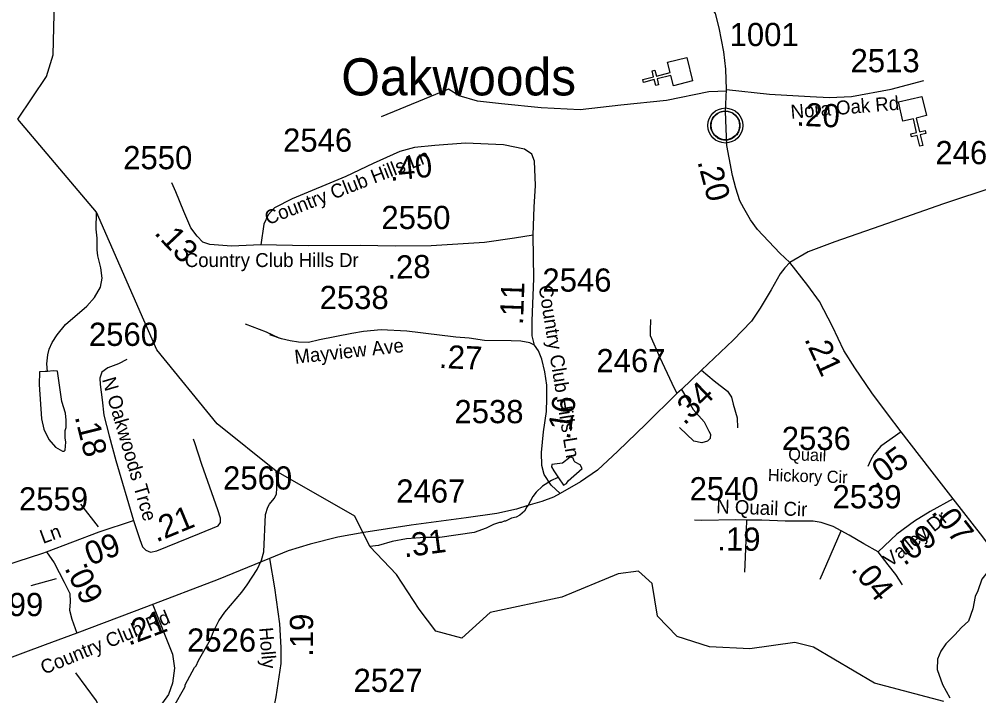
# Model space of a CAD drawing. Extents: x 1248224 to 1454986, y 825081 to 985870.
# Drawn here: x 1365485 to 1370650, y 865144 to 868789 of the extents above; entities that cross this region are included whole.
import ezdxf

# ---------------------------------------------------------------- set-up
doc = ezdxf.new("R2010")
doc.units = 0
for name, color, linetype in [('Exist Civil Demographics Community CELL', 7, 'Continuous'), ('Exist Civil Demographics Community Label', 7, 'Continuous'), ('Exist Cultural Church CELL', 7, 'Continuous'), ('Exist Hydrographic Misc Water Feature', 7, 'Continuous'), ('Exist Road Non-System Type 51', 7, 'Continuous'), ('Exist Road Secondary Mileage Hundredths English Label', 7, 'Continuous'), ('Exist Road Secondary Type 41 Attributed', 7, 'Continuous'), ('Exist Road Secondary Type 51 Attributed', 7, 'Continuous'), ('Exist Road Secondary Type 51 Label', 7, 'Continuous'), ('Exist Road Secondary Type 51 Number Label', 7, 'Continuous')]:
    doc.layers.add(name, color=color, linetype=linetype)

msp = doc.modelspace()

# ---------------------------------------------------------------- linework, layer by layer
at = {"layer": 'Exist Civil Demographics Community CELL'}
msp.add_lwpolyline([(1369208.3, 868228.8), (1369209.3, 868234.4), (1369211.1, 868240.9), (1369214, 868248.1), (1369217, 868253.9), (1369220.3, 868259.6), (1369224.1, 868264.7), (1369228, 868269.1), (1369232.6, 868273.7), (1369238.1, 868278.3), (1369243.6, 868281.9), (1369248.4, 868284.8), (1369253.5, 868287.3), (1369259, 868289.6), (1369264.6, 868291.4), (1369268.9, 868292.5), (1369273.8, 868293.3), (1369277.9, 868294), (1369284.3, 868294.3), (1369288.7, 868294.2), (1369294.4, 868293.9), (1369299.3, 868293.2), (1369304.2, 868292.2), (1369309.2, 868290.8), (1369314.3, 868288.8), (1369321, 868285.9), (1369327.3, 868282.4), (1369332.3, 868278.9), (1369337.5, 868274.8), (1369340.8, 868271.7), (1369344.9, 868267.3), (1369348.8, 868262.6), (1369351.9, 868258), (1369355, 868253), (1369357.4, 868247.9), (1369359.5, 868242.9), (1369361, 868237.8), (1369362.3, 868233.3), (1369363.4, 868227.2), (1369364.1, 868222.5), (1369364.3, 868216.5), (1369364.1, 868210.7), (1369363.6, 868205), (1369362.6, 868199.6), (1369361, 868193.4), (1369359.1, 868187.5), (1369356.8, 868182.5), (1369353.6, 868176.5), (1369350.4, 868171.2), (1369346.9, 868166.5), (1369342.7, 868161.7), (1369337.4, 868156.8), (1369332.4, 868152.6), (1369327.4, 868149.2), (1369323, 868146.7), (1369316.2, 868143.5), (1369309.1, 868140.7), (1369303.1, 868139.3), (1369296.5, 868138), (1369292.1, 868137.5), (1369287.6, 868137.2), (1369282, 868137.2), (1369277.7, 868137.7), (1369272.1, 868138.4), (1369266.2, 868139.7), (1369261.6, 868141), (1369256.4, 868142.9), (1369251.8, 868144.9), (1369247.9, 868147.1), (1369241.1, 868151.2), (1369235.5, 868155.5), (1369230.6, 868159.9), (1369226.2, 868164.8), (1369223, 868168.8), (1369220, 868172.9), (1369215.9, 868180), (1369214.2, 868183.6), (1369212.5, 868187.6), (1369209.9, 868195.8), (1369208.3, 868202.8), (1369207.7, 868208), (1369207.3, 868214.3), (1369207.3, 868219), (1369207.8, 868225.5)], close=True, dxfattribs=at)
for centre, radius in [((1369286, 868216.3), 94.3), ((1369285.7, 868216.6), 76.7)]:
    msp.add_circle(centre, radius, dxfattribs=at)
at = {"layer": 'Exist Cultural Church CELL'}
for points in [[(1369006.4, 868430.6), (1368992.4, 868485.8), (1368918.6, 868467.2), (1368926.3, 868436.2), (1368910.9, 868432.3), (1368903.1, 868463.4), (1368844.7, 868448.7), (1368840.8, 868464.2), (1368899.2, 868478.9), (1368891.4, 868509.9), (1368906.9, 868513.8), (1368914.6, 868482.8), (1368988.5, 868501.3), (1368974.6, 868557.3), (1369077.8, 868583.2), (1369109.6, 868456.5)], [(1370368.7, 868269.5), (1370313.3, 868256.3), (1370330.9, 868182.2), (1370362, 868189.6), (1370365.7, 868174), (1370334.5, 868166.6), (1370348.4, 868108.1), (1370332.8, 868104.4), (1370318.9, 868163), (1370287.8, 868155.6), (1370284.1, 868171.1), (1370315.3, 868178.5), (1370297.7, 868252.6), (1370241.6, 868239.4), (1370217, 868343), (1370344.1, 868373.1)]]:
    msp.add_lwpolyline(points, close=True, dxfattribs=at)
at = {"layer": 'Exist Hydrographic Misc Water Feature'}
for points in [[(1365477.5, 868250.1), (1365632.4, 868480.1), (1365668.5, 868597.5), (1365674.5, 868889.5), (1365665.7, 869004.6), (1365253.5, 869439.7), (1365040.4, 869627.8), (1364895.5, 869863.7), (1364921.4, 870280.2), (1365032.4, 870379.8), (1365031.4, 870727.7), (1365067.4, 870855.1), (1365062.5, 870986.5), (1364936.5, 871317.3)], [(1370461.6, 865113.2), (1370088.6, 865212.7), (1369759.6, 865406.4), (1369659.5, 865431.3), (1369417.6, 865396.9), (1369200.5, 865407.8), (1369026.5, 865463.8), (1368920.5, 865574.3), (1368891.5, 865748.9), (1368817.6, 865816), (1368708.5, 865801.8), (1368405.5, 865676.6), (1368020.6, 865592.4), (1367867.6, 865454.3), (1367728.2, 865493.2), (1367637.6, 865610.6), (1367515, 865797.3), (1367372.1, 865949), (1367291.1, 866112), (1366867.3, 866353.8), (1366550.5, 866610.1), (1366225.5, 867007.3), (1365901.8, 867748.7), (1365477.5, 868250.1)], [(1365638, 866892.2), (1365633.2, 866932.4), (1365638.3, 866980.3), (1365647, 867012.1), (1365661.8, 867047.8), (1365688.8, 867089.1), (1365734, 867144), (1365848.3, 867243.3), (1365889.5, 867290.2), (1365922.7, 867345.5), (1365931.8, 867393.3), (1365925, 867449.5), (1365908.5, 867513.8), (1365905.2, 867545.8), (1365904.6, 867609.9), (1365899.7, 867658), (1365901.8, 867748.7)], [(1365638, 866892.2), (1365624.3, 866890.7), (1365594.2, 866888.9), (1365592.7, 866821.4), (1365604.5, 866637.1), (1365617.2, 866580.9), (1365644, 866524.3), (1365681, 866483.4), (1365718.5, 866462.4), (1365726.5, 866462.2), (1365732.7, 866468.1), (1365735.7, 866510), (1365732.2, 866534.1), (1365733.1, 866574.1), (1365737.5, 866590), (1365738.4, 866630), (1365733.2, 866666.1), (1365714.6, 866730.6), (1365691.3, 866893.4), (1365668.4, 866895.6), (1365638, 866892.2)], [(1368388, 866318.7), (1368415.1, 866278.2), (1368431.4, 866287.8), (1368439.7, 866301.7), (1368514.5, 866368.8), (1368503.7, 866388.1), (1368477.9, 866402.7), (1368472.1, 866408.8), (1368466.4, 866425), (1368456.5, 866429.2), (1368450.6, 866429.3), (1368409.8, 866398.4), (1368352.1, 866390.2), (1368350.6, 866377.8), (1368362.9, 866355.5), (1368388, 866318.7)], [(1366323.9, 865100.2), (1366369.7, 865179.1), (1366378, 865194.9), (1366378.2, 865202.9), (1366428.3, 865297.6), (1366436.5, 865305.4), (1366449.2, 865335.2), (1366513.7, 865447.6), (1366530.8, 865491.2), (1366560.1, 865548.5), (1366591.1, 865595.8), (1366683.6, 865703.5), (1366712.5, 865742.8), (1366766.5, 865825.6), (1366789.5, 865875), (1366802.5, 865920.7), (1366811.2, 866120.4), (1366824, 866160.2), (1366832.4, 866176), (1366857.1, 866207.4), (1366869.6, 866231), (1366872.4, 866263), (1366871.4, 866311), (1366867.3, 866353.8)], [(1368388, 866318.7), (1368380, 866319.1), (1368349.7, 866303.8), (1368301, 866273), (1368268.3, 866241.7), (1368249.7, 866218.2), (1368224.6, 866170.8), (1368216.5, 866163), (1368203.9, 866139.3), (1368179.4, 866117.9), (1368159.2, 866106.4), (1368135, 866100.9), (1368102.7, 866085.7), (1368094.7, 866085.9), (1368078.5, 866078.3), (1368070.5, 866078.5), (1368038.2, 866067.2), (1367997.8, 866048.2), (1367933.2, 866023.7), (1367748.6, 865998.1), (1367668.6, 865998.1), (1367570.4, 865990.4), (1367492, 865976.3), (1367419.4, 865954), (1367372.1, 865949)]]:
    msp.add_lwpolyline(points, dxfattribs=at)
at = {"layer": 'Exist Road Non-System Type 51'}
for p, q in [((1367795.5, 868412.3), (1367433.4, 868263.7)), ((1369908.1, 866031.2), (1369794.7, 865771.1))]:
    msp.add_line(p, q, dxfattribs=at)
for points in [[(1369294.5, 868401.4), (1369196.7, 868397.8), (1368968.6, 868350.7), (1368722.4, 868325.3), (1368505.1, 868300), (1368295.1, 868310.8), (1368081.5, 868332.6), (1367951.2, 868347.1), (1367853.4, 868376.1), (1367795.5, 868412.3)], [(1368883.8, 867171.6), (1368881.4, 867110), (1368881.4, 867085.4), (1368933.1, 866967.1), (1368997.1, 866829.1), (1369024.9, 866773.3)], [(1366897.4, 867067.4), (1366884.7, 867070.4), (1366816.4, 867102.4), (1366703, 867145.5)], [(1369157.7, 866898), (1369226.1, 866841.4), (1369297.5, 866784.7), (1369319.7, 866752.7), (1369327, 866715.8), (1369349.2, 866641.8), (1369351.7, 866587.6)], [(1369049.5, 866794.7), (1369075.9, 866750.3), (1369112.8, 866686.2), (1369171.9, 866619.7), (1369196.5, 866570.4), (1369206.4, 866553.1), (1369203.9, 866530.9), (1369189.1, 866516.2), (1369159.6, 866506.3), (1369115.3, 866516.2), (1369038.9, 866590.1)], [(1369400.3, 866090.7), (1369395.4, 865982.3), (1369392.9, 865893.6), (1369388, 865809.8)], [(1366203.7, 865635.3), (1366309.2, 865369.3), (1366321, 865293), (1366309.2, 865212.8), (1366287.7, 865152.1), (1366199.8, 865028.9), (1366117.7, 864917.4), (1366082.5, 864890), (1366002.4, 864860.7)], [(1366002.4, 864860.7), (1365900.7, 865116.9), (1365789.3, 865267.6)]]:
    msp.add_lwpolyline(points, dxfattribs=at)
at = {"layer": 'Exist Road Secondary Type 41 Attributed'}
msp.add_lwpolyline([(1370749.8, 865895), (1370724, 865875.1), (1370711.8, 865852.7), (1370699.6, 865816.1), (1370667.1, 865773.4), (1370644.7, 865710.4), (1370630.5, 865679.9), (1370618.3, 865612.8), (1370593.9, 865545.7), (1370557.4, 865513.1), (1370520.8, 865472.4), (1370472, 865423.6), (1370445.6, 865385), (1370427.7, 865341), (1370425.6, 865286.1), (1370454.1, 865204.7), (1370494.6, 865134.3)], dxfattribs=at)
at = {"layer": 'Exist Road Secondary Type 51 Attributed'}
for points in [[(1369291.1, 868411), (1369287.8, 868520.4), (1369278, 868613.9), (1369253.4, 868741.9), (1369232, 868819), (1369199.3, 868871.6), (1369150.1, 868930.6), (1369054.9, 869009.4), (1368913.9, 869112.8), (1368694.8, 869235.1), (1368465.2, 869356.5), (1368283.2, 869453.3), (1368095.6, 869546.1), (1368016.9, 869592), (1367959.5, 869624.8), (1367900.5, 869672.4), (1367866, 869720), (1367831.6, 869777.5), (1367805.4, 869836.5), (1367784, 869902.2), (1367772.6, 870002.3), (1367771, 870190.1)], [(1372298.4, 868732.6), (1372206.4, 868685.1), (1372071.9, 868612.2), (1371749.7, 868405.5), (1371367.9, 868165.3), (1371178.8, 868054), (1371018, 867979.8), (1370459.8, 867794.4), (1370118.1, 867673.7), (1369874.4, 867589.4), (1369732.4, 867536.6), (1369632.6, 867477.6)], [(1369291.1, 868411), (1369523.9, 868384.7), (1369742, 868371.6), (1369846.4, 868366.8), (1369964.4, 868371.7), (1370177.6, 868412.7), (1370354.7, 868458.7)], [(1369632.6, 867477.6), (1369579.4, 867528.1), (1369458.1, 867656.1), (1369420.3, 867708.6), (1369385.9, 867771), (1369364.6, 867810.4), (1369341.6, 867879.3), (1369323.6, 867946.6), (1369305.9, 868042.6), (1369294.4, 868108.2), (1369286.2, 868292), (1369291.1, 868411)], [(1368251.7, 867625.7), (1368253.2, 867677), (1368256.5, 867777.1), (1368263.1, 867893.6), (1368258.2, 868023.3), (1368243.4, 868062.6), (1368204, 868088.9), (1368090.9, 868111.9), (1367887.6, 868121.7), (1367721.9, 868108.6), (1367612.1, 868097.1), (1367533.4, 868075.8)], [(1367533.4, 868075.8), (1367390.1, 868010.8), (1367242.5, 867941.8), (1366953.9, 867822), (1366858.8, 867772.8), (1366824.3, 867735.1), (1366801.4, 867684.2), (1366785.5, 867573.9)], [(1366785.5, 867573.9), (1366627.1, 867567.1), (1366510.7, 867575.3), (1366473, 867588.5), (1366443.4, 867619.7), (1366409, 867665.6), (1366371.3, 867752.6), (1366328.7, 867859.3), (1366305.7, 867906.9)], [(1368251.7, 867625.7), (1368150.8, 867610), (1367990.1, 867587), (1367701.5, 867569), (1367508.7, 867565.7), (1367321.7, 867570.6), (1367039.7, 867567.3), (1366785.5, 867573.9)], [(1368258.6, 867033), (1368245.1, 867084.1), (1368246.8, 867164.5), (1368255, 867392.6), (1368251.7, 867625.7)], [(1369632.6, 867477.6), (1369606.5, 867449.9), (1369580.2, 867417.1), (1369532.7, 867331.7), (1369473.6, 867231.6), (1369426.1, 867162.7), (1369327.7, 867060.9), (1369157.7, 866898), (1369049.5, 866794.7), (1369024.9, 866773.3), (1368857.6, 866607.6), (1368706.8, 866463.1), (1368596.9, 866359.8), (1368506.7, 866297.4), (1368396.8, 866233.4)], [(1370231.6, 866566.6), (1370159.1, 866663.6), (1370073.7, 866776.8), (1369982, 866911.3), (1369923, 867004.3), (1369862.9, 867134.4), (1369792.5, 867267.6), (1369729.7, 867354.4), (1369632.6, 867477.6)], [(1368258.6, 867033), (1368233.3, 867046.6), (1368185.4, 867054.4), (1368133.3, 867055.7), (1367990.2, 867057.5), (1367907.5, 867070.1), (1367834.2, 867075.8), (1367733.1, 867089.5), (1367687.2, 867094.1), (1367645, 867098.8), (1367571.2, 867108.9), (1367433.8, 867115.1), (1367338.7, 867107.4), (1367275.5, 867095.9), (1367101.8, 867062), (1367041.9, 867047.5), (1366987.6, 867048.8), (1366942.7, 867056.7), (1366897.4, 867067.4), (1366834.1, 867088)], [(1368396.8, 866233.4), (1368348.7, 866279.2), (1368311, 866336.6), (1368297.9, 866384.2), (1368296.3, 866454.8), (1368306.1, 866566.4), (1368322.5, 866675.6), (1368325.8, 866746.2), (1368324.1, 866818.4), (1368314.3, 866888.9), (1368297.9, 866957.9), (1368279.9, 867001.8), (1368258.6, 867033)], [(1366063.5, 866955.2), (1366018.7, 866932), (1365962.4, 866910.3), (1365929.9, 866888.6), (1365919.1, 866856.1), (1365921.3, 866821.4), (1365932.1, 866739), (1365940.8, 866656.6), (1365968.7, 866545.6), (1366005.5, 866411.2), (1366099.2, 866088.6)], [(1366099.2, 866088.6), (1366133.4, 865986.2), (1366148.5, 865947.2), (1366165.9, 865929.8), (1366191.9, 865919), (1366226.5, 865925.5), (1366456.2, 866018.7), (1366555.8, 866059.9), (1366568.8, 866077.3), (1366568.8, 866101.1), (1366553.7, 866146.7), (1366467, 866389.5), (1366430.2, 866506.6), (1366423.4, 866527.1)], [(1370231.6, 866566.6), (1370123.6, 866488.7), (1370084.6, 866444.7), (1370067, 866412), (1370052, 866379.3)], [(1370512.9, 866206), (1370386.1, 866366.7), (1370231.6, 866566.6)], [(1368396.8, 866233.4), (1368359.9, 866214.7), (1368297.7, 866191.8), (1368221.8, 866170), (1368161.6, 866149.2), (1368055, 866126.2), (1367890.5, 866103.6), (1367595.3, 866064.2), (1367339.5, 866024.9), (1367200.1, 865998.6), (1367050.9, 865960.9), (1366932.8, 865924.7), (1366832.3, 865883.6)], [(1370512.9, 866206), (1370389.1, 866137.4), (1370303.7, 866084.6), (1370208.2, 866015.5), (1370107.7, 865919.9)], [(1370749.8, 865895), (1370672.4, 866000.6), (1370512.9, 866206)], [(1365630.9, 865919.3), (1365915.1, 866027.9), (1366099.2, 866088.6)], [(1370107.7, 865919.9), (1370031.5, 865962.8), (1369952.3, 866010.5), (1369865.7, 866055.8), (1369801.6, 866078.4), (1369757.6, 866084.7), (1369608.1, 866086), (1369481.3, 866091), (1369400.3, 866090.7), (1369342.5, 866092.3), (1369156.6, 866088.5), (1369120.4, 866091.2)], [(1364140.4, 865652.6), (1364418.2, 865622), (1364591, 865608.9), (1364693.8, 865611), (1364825, 865630.7), (1364951.9, 865668), (1365130.4, 865729.2), (1365333.8, 865823.3), (1365611.6, 865913.1), (1365630.9, 865919.3)], [(1365630.9, 865919.3), (1365672.4, 865861), (1365726.6, 865756.9), (1365756.9, 865696.2), (1365759.1, 865650.6), (1365754.8, 865605.1), (1365767.8, 865557.4), (1365795.6, 865482.3)], [(1370239.7, 865741.9), (1370203.2, 865798.5), (1370161.8, 865850), (1370107.7, 865919.9)], [(1366832.3, 865883.6), (1366555.7, 865770.4), (1366170.3, 865624.4), (1365795.6, 865482.3)], [(1366832.3, 865883.6), (1366859.9, 865726), (1366886.2, 865532.4), (1366892.7, 865404.4), (1366892.7, 865319), (1366866.5, 865138.5), (1366843.5, 865020.3), (1366830.4, 864944.8), (1366833.7, 864903.7)], [(1365795.6, 865482.3), (1365623.8, 865418.8), (1365248.7, 865279.1), (1365079.8, 865211.8), (1364958.5, 865182.2), (1364863.4, 865164.2), (1364760.1, 865159.3), (1364566.6, 865162.6), (1364396, 865167.5), (1364076.8, 865169.7)]]:
    msp.add_lwpolyline(points, dxfattribs=at)
at = {"layer": 'Exist Road Secondary Type 51 Label'}
for points in [[(1365815.4, 866177.5), (1365910.7, 866053.9)], [(1365548.9, 865739.5), (1365685.4, 865776.4)]]:
    msp.add_lwpolyline(points, dxfattribs=at)

# ---------------------------------------------------------------- texts
at = {"layer": 'Exist Civil Demographics Community Label'}
msp.add_text('Oakwoods', height=200, dxfattribs=at).set_placement((1367218.6, 868378.3))
at = {"layer": 'Exist Road Secondary Mileage Hundredths English Label'}
for s, rotation, p in [('.20', 357.3387, (1369666.9, 868215.7)), ('.40', 5.9695, (1367482.4, 867917.2)), ('.20', 285.0069, (1369134.5, 868021.8)), ('.13', 313.4287, (1366207.3, 867634.6)), ('.28', 0.976, (1367467.5, 867390.7)), ('.11', 87.9416, (1368196.6, 867139.9)), ('.21', 294.7987, (1369709.1, 867066.1)), ('.27', 357.3994, (1367742.4, 866910.6)), ('.34', 43.6902, (1369065.4, 866597.3)), ('.16', 81.46, (1368448.4, 866520.7)), ('.18', 284.1341, (1365782.9, 866647.3)), ('.05', 35.8104, (1370094.8, 866260.5)), ('.21', 22.4589, (1366223.8, 865969.8)), ('.07', 307.8257, (1370390.2, 866132.7)), ('.09', 35.914, (1370248.2, 865841.7)), ('.09', 20.9216, (1365824.3, 865827.9)), ('.31', 7.6006, (1367558.1, 865889.5)), ('.19', 359.5181, (1369242.3, 865927.5)), ('.09', 296.5474, (1365726.6, 865832)), ('.04', 308.8078, (1369958.7, 865824.6)), ('.21', 20.7578, (1366074.4, 865413.5)), ('.19', 90, (1367066.7, 865354.8))]:
    msp.add_text(s, height=125, rotation=rotation, dxfattribs=at).set_placement(p)
at = {"layer": 'Exist Road Secondary Type 51 Label'}
for s, height, rotation, p in [('Nora Oak Rd', 75, 4.7559, (1369640.1, 868252.7)), ('Country Club Hills Ln', 75, 21.3688, (1366824.2, 867679.3)), ('Country Club Hills Dr', 75, 0.0031, (1366376.1, 867454)), ('Country Club Hills Ln', 75, 279.1158, (1368280.3, 867351)), ('Mayview Ave', 75, 6.2105, (1366970.6, 866932.4)), ('N Oakwoods Trce', 75, 286.3542, (1365930, 866848.7)), ('Quail ', 65.62, 358.3261, (1369623.4, 866413.3)), ('Hickory Cir', 65.617, 358.3261, (1369513.9, 866301.7)), ('N Quail Cir', 75, 357.9718, (1369235.7, 866128.4)), ('Valley Dr', 75, 38.905, (1370173.6, 865834.7)), ('Fairway        Ln', 75, 20.2398, (1365074.3, 865763.6)), ('Country Club Rd', 75, 22.3103, (1365618.2, 865257.6)), ('Holly ', 75, 274.7715, (1366775.9, 865510.4))]:
    msp.add_text(s, height=height, rotation=rotation, dxfattribs=at).set_placement(p)
at = {"layer": 'Exist Road Secondary Type 51 Number Label'}
for s, p in [('1001', (1369308.7, 868643.9)), ('2513', (1369959.7, 868503.2)), ('2546', (1366905.2, 868075.1)), ('2462', (1370416.5, 868007.8)), ('2550', (1366044.6, 867980.7)), ('2550', (1367434.3, 867658.6)), ('2546', (1368301.1, 867321.3)), ('2538', (1367101.9, 867227.6)), ('2560', (1365860.2, 867029.1)), ('2467', (1368591.8, 866887.5)), ('2538', (1367827.6, 866612.8)), ('2536', (1369589.5, 866468.5)), ('2560', (1366582.3, 866255.4)), ('2540', (1369093.4, 866197.2)), ('2559', (1365483.7, 866142.8)), ('2467', (1367514.4, 866185.1)), ('2539', (1369862.7, 866154.2)), ('2499', (1365242.5, 865573.8)), ('2526', (1366388.2, 865382.3)), ('2527', (1367284.5, 865165.1))]:
    msp.add_text(s, height=125, dxfattribs=at).set_placement(p)

doc.saveas('drawing.dxf')
